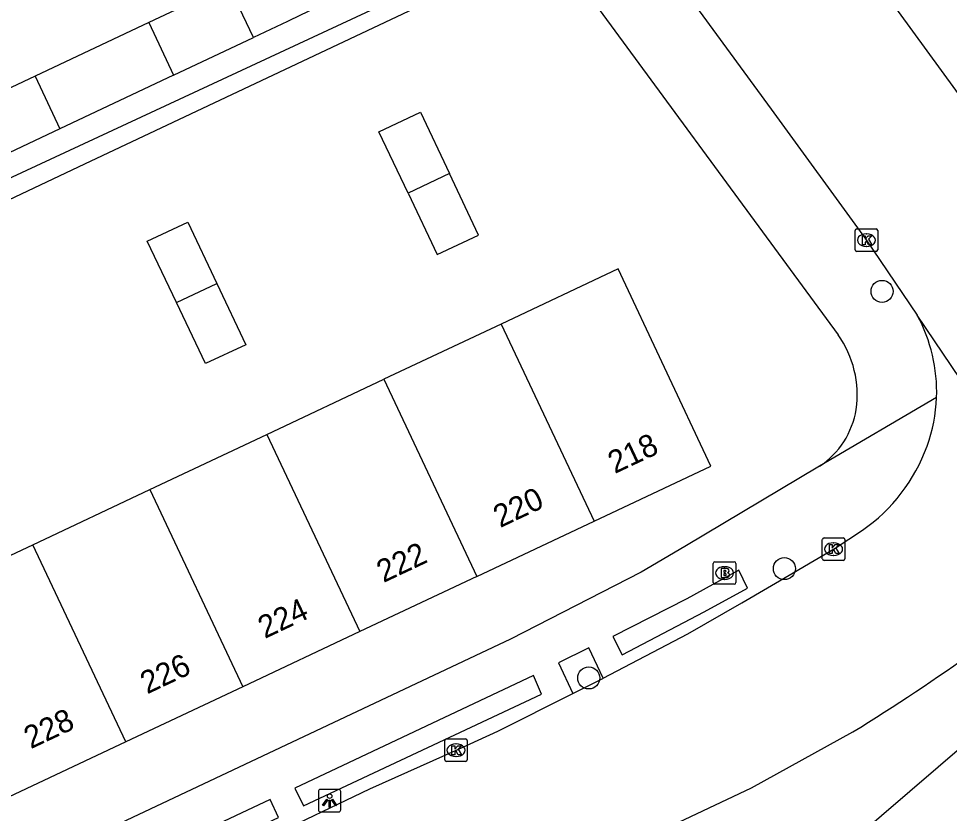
# Model space of a CAD drawing. Extents: x 159040 to 160094, y 381214 to 382518.
# Drawn here: x 159244 to 159285.29, y 381345.97 to 381381.25 of the extents above; entities that cross this region are included whole.
import ezdxf

# ---------------------------------------------------------------- set-up
doc = ezdxf.new("R2010")
doc.units = 0
for name, color, linetype in [('IMGEO_Boom', 7, 'Continuous'), ('IMGEO_Brandkraan', 7, 'Continuous'), ('IMGEO_Groenvoorziening', 7, 'Continuous'), ('IMGEO_Kolk', 7, 'Continuous'), ('IMGEO_Lichtpunt', 7, 'Continuous'), ('IMGEO_Pand', 7, 'Continuous'), ('IMGEO_Pand_nummerreeks', 7, 'Continuous'), ('IMGEO_Rijbaan_lokaal_gesloten', 7, 'Continuous'), ('IMGEO_Rijbaan_regionaal_gesloten', 7, 'Continuous'), ('IMGEO_Voetpad_open', 7, 'Continuous')]:
    doc.layers.add(name, color=color, linetype=linetype)

msp = doc.modelspace()

# ---------------------------------------------------------------- linework, layer by layer
at = {"layer": 'IMGEO_Boom'}
for centre in [(159282.3, 381369.144), (159277.965, 381356.838), (159269.29, 381351.983)]:
    msp.add_circle(centre, 0.489, dxfattribs=at)
at = {"layer": 'IMGEO_Brandkraan'}
for p, q in [((159274.887, 381357.141), (159275.739, 381357.141)), ((159274.812, 381356.215), (159274.812, 381357.067)), ((159275.3, 381356.921), (159275.325, 381356.921)), ((159275.813, 381357.067), (159275.813, 381356.215)), ((159275.323, 381356.361), (159275.298, 381356.361)), ((159275.739, 381356.141), (159274.887, 381356.141))]:
    msp.add_line(p, q, dxfattribs=at)
for points in [[(159274.887, 381357.141), (159275.739, 381357.141)], [(159274.812, 381356.215), (159274.812, 381357.067)], [(159275.16, 381356.841), (159275.16, 381356.441), (159275.373, 381356.441)], [(159275.391, 381356.841), (159275.16, 381356.841)], [(159275.339, 381356.76), (159275.285, 381356.76), (159275.285, 381356.684)], [(159275.285, 381356.684), (159275.338, 381356.684)], [(159275.813, 381357.067), (159275.813, 381356.215)], [(159275.347, 381356.608), (159275.285, 381356.608), (159275.285, 381356.527)], [(159275.285, 381356.527), (159275.347, 381356.527)], [(159275.739, 381356.141), (159274.887, 381356.141)]]:
    msp.add_lwpolyline(points, dxfattribs=at)
for centre, radius, start, end in [((159274.889, 381357.065), 0.0765, 91.552, 178.448), ((159274.889, 381357.065), 0.0765, 91.552, 178.448), ((159275.737, 381357.065), 0.0765, 1.552, 88.448), ((159275.737, 381357.065), 0.0765, 1.552, 88.448), ((159275.34, 381356.722), 0.0379, 267.8285, 90.9355), ((159275.395, 381356.696), 0.145, 59.4692, 91.5367), ((159275.42, 381356.743), 0.0922, 285.5137, 58.1501), ((159275.348, 381356.567), 0.0404, 269.8759, 90.5077), ((159275.379, 381356.692), 0.251, 268.6676, 293.5347), ((159275.425, 381356.551), 0.105, 301.3115, 78.989), ((159274.889, 381356.217), 0.0765, 181.552, 268.448), ((159274.889, 381356.217), 0.0765, 181.552, 268.448), ((159275.737, 381356.217), 0.0765, 271.552, 358.448), ((159275.737, 381356.217), 0.0765, 271.552, 358.448)]:
    msp.add_arc(centre, radius, start, end, dxfattribs=at)
for centre, major_axis, ratio, start_param, end_param in [((159275.299, 381356.641), (-0.387, 0.002), 0.722429, 4.712389, 7.853982), ((159275.324, 381356.641), (-0.39, 0.002), 0.717154, 1.570796, 4.712389)]:
    msp.add_ellipse(centre, major_axis=major_axis, ratio=ratio, start_param=start_param, end_param=end_param, dxfattribs=at)
at = {"layer": 'IMGEO_Groenvoorziening'}
msp.add_lwpolyline([(159257.38, 381381.813), (159256.504, 381381.4), (159255.921, 381381.125), (159254.414, 381380.414)], dxfattribs=at)
at = {"layer": 'IMGEO_Kolk'}
for p, q in [((159281.105, 381370.99), (159281.105, 381371.842)), ((159281.18, 381371.916), (159282.032, 381371.916)), ((159281.593, 381371.696), (159281.618, 381371.696)), ((159282.106, 381371.842), (159282.106, 381370.99)), ((159281.616, 381371.136), (159281.591, 381371.136)), ((159282.032, 381370.916), (159281.18, 381370.916)), ((159279.649, 381357.277), (159279.649, 381358.129)), ((159279.724, 381358.203), (159280.576, 381358.203)), ((159280.137, 381357.983), (159280.162, 381357.983)), ((159280.65, 381358.129), (159280.65, 381357.277)), ((159280.576, 381357.203), (159279.724, 381357.203)), ((159280.16, 381357.423), (159280.135, 381357.423)), ((159262.975, 381349.276), (159263.827, 381349.276)), ((159262.9, 381348.35), (159262.9, 381349.202)), ((159263.388, 381349.056), (159263.413, 381349.056)), ((159263.901, 381349.202), (159263.901, 381348.35)), ((159263.411, 381348.496), (159263.386, 381348.496)), ((159263.827, 381348.276), (159262.975, 381348.276))]:
    msp.add_line(p, q, dxfattribs=at)
for points in [[(159281.105, 381370.99), (159281.105, 381371.842)], [(159281.18, 381371.916), (159282.032, 381371.916)], [(159281.426, 381371.616), (159281.549, 381371.616), (159281.549, 381371.465), (159281.679, 381371.616), (159281.843, 381371.616), (159281.697, 381371.465), (159281.85, 381371.216), (159281.698, 381371.216), (159281.613, 381371.38), (159281.549, 381371.313), (159281.549, 381371.216), (159281.426, 381371.216), (159281.426, 381371.616)], [(159282.106, 381371.842), (159282.106, 381370.99)], [(159282.032, 381370.916), (159281.18, 381370.916)], [(159279.649, 381357.277), (159279.649, 381358.129)], [(159279.724, 381358.203), (159280.576, 381358.203)], [(159280.65, 381358.129), (159280.65, 381357.277)], [(159279.97, 381357.903), (159280.093, 381357.903), (159280.093, 381357.752), (159280.223, 381357.903), (159280.387, 381357.903), (159280.241, 381357.752), (159280.394, 381357.503), (159280.242, 381357.503), (159280.157, 381357.667), (159280.093, 381357.6), (159280.093, 381357.503), (159279.97, 381357.503), (159279.97, 381357.903)], [(159280.576, 381357.203), (159279.724, 381357.203)], [(159262.975, 381349.276), (159263.827, 381349.276)], [(159262.9, 381348.35), (159262.9, 381349.202)], [(159263.221, 381348.976), (159263.344, 381348.976), (159263.344, 381348.825), (159263.474, 381348.976), (159263.638, 381348.976), (159263.492, 381348.825), (159263.645, 381348.576), (159263.493, 381348.576), (159263.408, 381348.74), (159263.344, 381348.673), (159263.344, 381348.576), (159263.221, 381348.576), (159263.221, 381348.976)], [(159263.901, 381349.202), (159263.901, 381348.35)], [(159263.827, 381348.276), (159262.975, 381348.276)]]:
    msp.add_lwpolyline(points, dxfattribs=at)
for centre, start, end in [((159281.182, 381371.84), 91.552, 178.448), ((159281.182, 381371.84), 91.552, 178.448), ((159282.03, 381371.84), 1.552, 88.448), ((159282.03, 381371.84), 1.552, 88.448), ((159281.182, 381370.992), 181.552, 268.448), ((159281.182, 381370.992), 181.552, 268.448), ((159282.03, 381370.992), 271.552, 358.448), ((159282.03, 381370.992), 271.552, 358.448), ((159279.726, 381358.127), 91.552, 178.448), ((159279.726, 381358.127), 91.552, 178.448), ((159280.574, 381358.127), 1.552, 88.448), ((159280.574, 381358.127), 1.552, 88.448), ((159279.726, 381357.279), 181.552, 268.448), ((159279.726, 381357.279), 181.552, 268.448), ((159280.574, 381357.279), 271.552, 358.448), ((159280.574, 381357.279), 271.552, 358.448), ((159262.977, 381349.2), 91.552, 178.448), ((159262.977, 381349.2), 91.552, 178.448), ((159263.825, 381349.2), 1.552, 88.448), ((159263.825, 381349.2), 1.552, 88.448), ((159262.977, 381348.352), 181.552, 268.448), ((159262.977, 381348.352), 181.552, 268.448), ((159263.825, 381348.352), 271.552, 358.448), ((159263.825, 381348.352), 271.552, 358.448)]:
    msp.add_arc(centre, 0.0765, start, end, dxfattribs=at)
for centre, major_axis, ratio, start_param, end_param in [((159281.592, 381371.416), (-0.387, 0.002), 0.722429, 4.712389, 7.853982), ((159281.617, 381371.416), (-0.39, 0.002), 0.717154, 1.570796, 4.712389), ((159280.136, 381357.703), (-0.387, 0.002), 0.722429, 4.712389, 7.853982), ((159280.161, 381357.703), (-0.39, 0.002), 0.717154, 1.570796, 4.712389), ((159263.387, 381348.776), (-0.387, 0.002), 0.722429, 4.712389, 7.853982), ((159263.412, 381348.776), (-0.39, 0.002), 0.717154, 1.570796, 4.712389)]:
    msp.add_ellipse(centre, major_axis=major_axis, ratio=ratio, start_param=start_param, end_param=end_param, dxfattribs=at)
at = {"layer": 'IMGEO_Lichtpunt'}
for p, q in [((159257.294, 381346.939), (159257.294, 381346.132)), ((159257.294, 381346.939), (159257.294, 381346.132)), ((159258.196, 381347.034), (159257.388, 381347.034)), ((159258.196, 381347.034), (159257.388, 381347.034)), ((159258.29, 381346.132), (159258.29, 381346.939)), ((159258.29, 381346.132), (159258.29, 381346.939)), ((159257.388, 381346.038), (159258.196, 381346.038)), ((159257.388, 381346.038), (159258.196, 381346.038))]:
    msp.add_line(p, q, dxfattribs=at)
for points in [[(159257.668, 381346.603), (159257.707, 381346.575), (159257.519, 381346.313), (159257.481, 381346.34), (159257.668, 381346.603)], [(159257.77, 381346.555), (159257.817, 381346.555), (159257.817, 381346.233), (159257.77, 381346.233), (159257.77, 381346.555)], [(159257.88, 381346.575), (159257.918, 381346.602), (159258.105, 381346.34), (159258.066, 381346.312), (159257.88, 381346.575)]]:
    msp.add_lwpolyline(points, dxfattribs=at)
msp.add_circle((159257.793, 381346.737), 0.0994, dxfattribs=at)
for centre, start, end in [((159257.388, 381346.939), 90, 180), ((159257.388, 381346.939), 90, 180), ((159258.196, 381346.939), 0, 90), ((159258.196, 381346.939), 0, 90), ((159257.388, 381346.132), 180, 270), ((159257.388, 381346.132), 180, 270), ((159258.196, 381346.132), 270, 0), ((159258.196, 381346.132), 270, 360)]:
    msp.add_arc(centre, 0.0946, start, end, dxfattribs=at)
at = {"layer": 'IMGEO_Pand'}
for points in [[(159254.414, 381380.414), (159253.314, 381382.747), (159249.773, 381381.077)], [(159249.773, 381381.077), (159244.727, 381378.696)], [(159249.773, 381381.077), (159250.872, 381378.743)], [(159250.872, 381378.743), (159254.414, 381380.414)], [(159244.727, 381378.696), (159239.678, 381376.315)], [(159244.727, 381378.696), (159245.826, 381376.363)], [(159250.872, 381378.743), (159245.826, 381376.363)], [(159261.271, 381373.504), (159259.982, 381376.231), (159261.82, 381377.1), (159263.109, 381374.373)], [(159245.826, 381376.363), (159240.778, 381373.982)], [(159263.109, 381374.373), (159261.271, 381373.504)], [(159261.271, 381373.504), (159262.56, 381370.777), (159264.398, 381371.646), (159263.109, 381374.373)], [(159251, 381368.652), (159249.703, 381371.379), (159251.509, 381372.221), (159252.792, 381369.498)], [(159269.523, 381358.941), (159274.704, 381361.384), (159270.592, 381370.138), (159265.398, 381367.689)], [(159252.792, 381369.498), (159254.074, 381366.775), (159252.292, 381365.936), (159251, 381368.652)], [(159251, 381368.652), (159252.792, 381369.498)], [(159265.398, 381367.689), (159260.204, 381365.241)], [(159265.398, 381367.689), (159269.523, 381358.941)], [(159255.01, 381362.792), (159260.204, 381365.241)], [(159260.204, 381365.241), (159264.329, 381356.492)], [(159249.816, 381360.343), (159255.01, 381362.792)], [(159255.01, 381362.792), (159259.135, 381354.043)], [(159244.622, 381357.894), (159249.816, 381360.343)], [(159249.816, 381360.343), (159253.941, 381351.594)], [(159264.329, 381356.492), (159269.523, 381358.941)], [(159239.428, 381355.446), (159244.622, 381357.894)], [(159248.747, 381349.144), (159244.622, 381357.894)], [(159264.329, 381356.492), (159259.135, 381354.043)], [(159259.135, 381354.043), (159253.941, 381351.594)], [(159253.941, 381351.594), (159248.747, 381349.144)], [(159248.747, 381349.144), (159243.553, 381346.695)]]:
    msp.add_lwpolyline(points, dxfattribs=at)
at = {"layer": 'IMGEO_Rijbaan_lokaal_gesloten'}
for points in [[(159294.711, 381365.624), (159293.71, 381366.959), (159292.46, 381368.626), (159288.626, 381373.873), (159279.327, 381386.65), (159278.393, 381387.933), (159276.984, 381389.893), (159273.822, 381394.288), (159272.056, 381396.709), (159266.652, 381404.115), (159260.931, 381411.92), (159258.606, 381415.092), (159258.439, 381415.32), (159246.108, 381432.406), (159245.1, 381433.81)], [(159250.505, 381414.099), (159254.07, 381409.287), (159259.21, 381402.243), (159267.246, 381391.102), (159269.773, 381387.639), (159277.386, 381377.231), (159281.568, 381371.476), (159283.858, 381368.081)], [(159291.452, 381356.822), (159283.858, 381368.081)], [(159269.934, 381351.969), (159273.688, 381353.943), (159276.084, 381355.324), (159278.352, 381356.644), (159280.214, 381357.738), (159281.426, 381358.543)], [(159268.589, 381351.295), (159269.915, 381351.959), (159269.934, 381351.969)], [(159241.883, 381338.677), (159242.999, 381339.206), (159250.438, 381342.679), (159259.584, 381347.068), (159263.507, 381348.823), (159265.252, 381349.625), (159268.589, 381351.295)], [(159205.625, 381313.592), (159207.455, 381314.381), (159208.328, 381314.79), (159225.919, 381323.116), (159232.721, 381326.338), (159244.02, 381331.744), (159259.828, 381339.216), (159276.504, 381347.102), (159281.002, 381349.59)]]:
    msp.add_lwpolyline(points, dxfattribs=at)
for centre, radius, start, end in [((159277.647, 381364.693), 7.075, 357.8543, 28.611), ((159277.636, 381364.702), 7.086, 339.9544, 357.7839), ((159277.075, 381364.854), 7.666, 304.5833, 340.3226), ((159234.725, 381425.064), 88.531, 301.51446, 305.77883)]:
    msp.add_arc(centre, radius, start, end, dxfattribs=at)
at = {"layer": 'IMGEO_Rijbaan_regionaal_gesloten'}
msp.add_lwpolyline([(159295.523, 381357.256), (159294.843, 381356.671), (159243.517, 381312.555), (159228.905, 381300.002), (159223.783, 381295.569), (159222.408, 381294.411)], dxfattribs=at)
at = {"layer": 'IMGEO_Voetpad_open'}
for points in [[(159267.21, 381385.165), (159261.509, 381382.51), (159230.12, 381367.891), (159228.641, 381371.117), (159220.151, 381389.64), (159219.711, 381390.599)], [(159187.998, 381346.282), (159210.414, 381356.868), (159231.408, 381366.79), (159231.151, 381367.335), (159246.942, 381374.798), (159261.829, 381381.834), (159267.618, 381384.57)], [(159267.618, 381384.57), (159280.348, 381367.214)], [(159284.717, 381364.428), (159279.522, 381361.378)], [(159279.522, 381361.378), (159273.546, 381357.821), (159271.62, 381356.674), (159265.823, 381353.699), (159204.502, 381324.76)], [(159270.349, 381353.831), (159270.774, 381353.015), (159274.403, 381354.913), (159276.331, 381355.976), (159275.944, 381356.763), (159273.634, 381355.499), (159270.349, 381353.831)], [(159269.934, 381351.969), (159269.295, 381353.324), (159267.947, 381352.657), (159268.589, 381351.295)], [(159256.25, 381347.097), (159256.63, 381346.311), (159267.199, 381351.26), (159266.837, 381352.099), (159256.25, 381347.097)], [(159242.338, 381340.559), (159242.727, 381339.778), (159255.527, 381345.783), (159255.163, 381346.588), (159242.338, 381340.559)]]:
    msp.add_lwpolyline(points, dxfattribs=at)
for centre, radius, start, end in [((159276.6, 381364.55), 4.598, 351.9486, 35.4055), ((159277.451, 381364.504), 3.75, 303.5191, 350.8228)]:
    msp.add_arc(centre, radius, start, end, dxfattribs=at)

# ---------------------------------------------------------------- texts
at = {"layer": 'IMGEO_Pand_nummerreeks'}
for s, p in [('218', (159270.441, 381361.033)), ('220', (159265.356, 381358.634)), ('222', (159260.182, 381356.195)), ('224', (159254.919, 381353.713)), ('226', (159249.698, 381351.251)), ('228', (159244.534, 381348.816))]:
    msp.add_text(s, height=1, rotation=25.2458, dxfattribs=at).set_placement(p)

doc.saveas('drawing.dxf')
